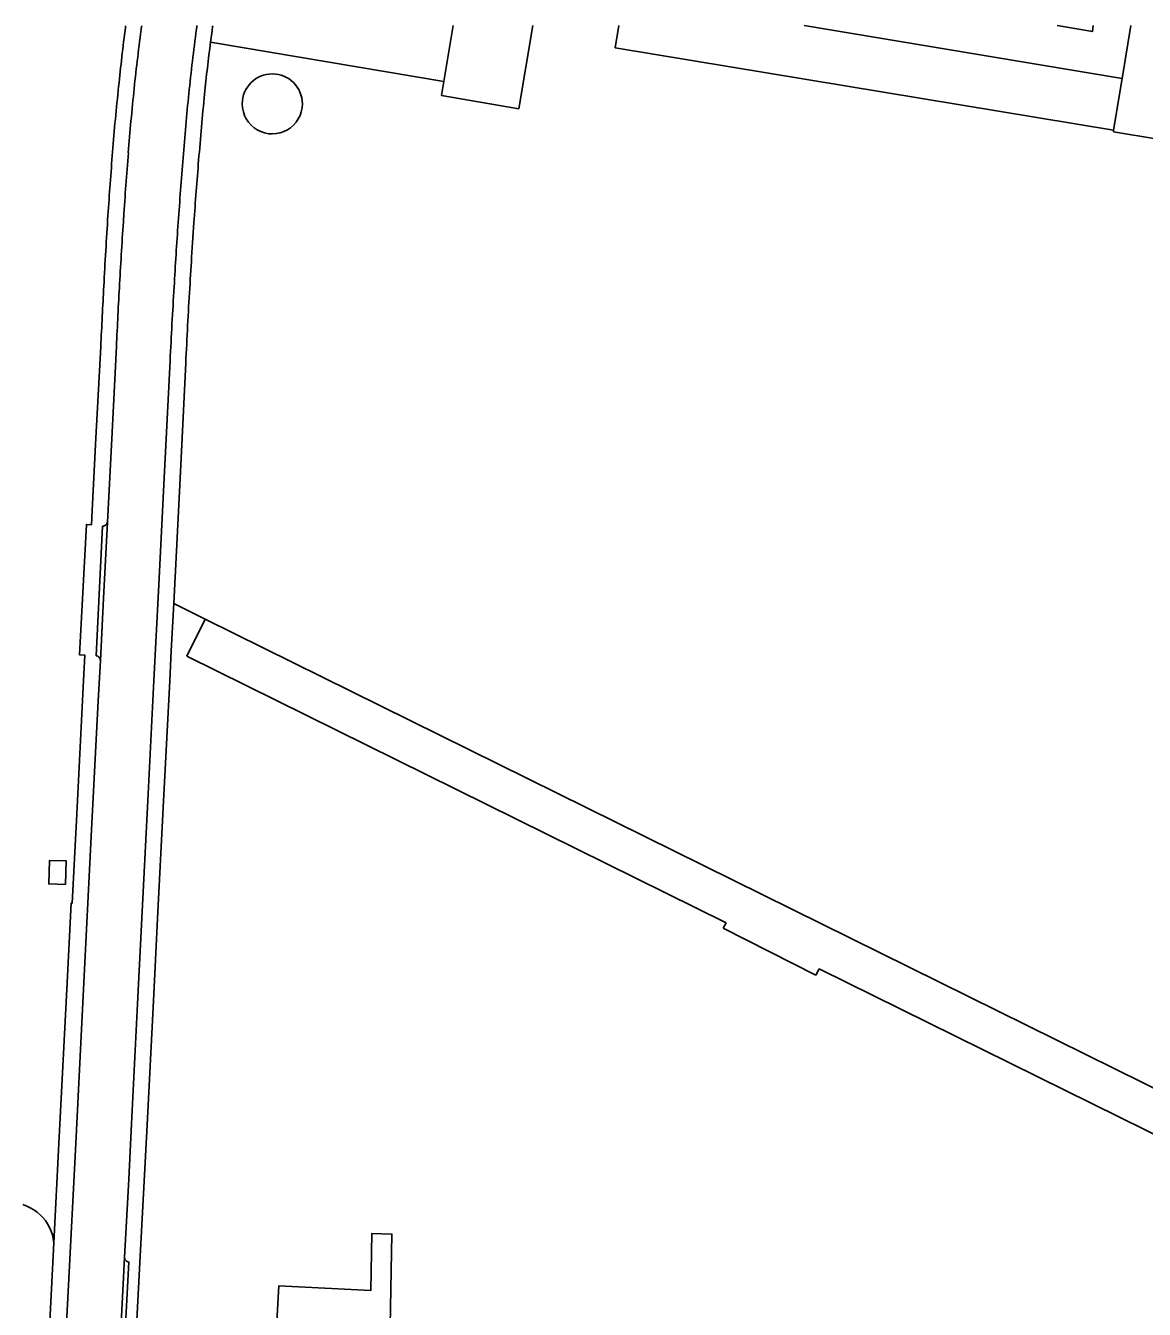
# Model space of a CAD drawing. Extents: x 194485 to 197793, y 468269 to 470822.
# Drawn here: x 194860 to 194981.1, y 470683.4 to 470822.3 of the extents above; entities that cross this region are included whole.
import ezdxf

# ---------------------------------------------------------------- set-up
doc = ezdxf.new("R2010")
doc.units = 0
for name, color, linetype in [('BGT grensvlak begroeid terreindeel', 7, 'Continuous'), ('BGT grensvlak begroeid terreindeel LR', 7, 'Continuous'), ('BGT grensvlak onbegroeid terreindeel', 7, 'Continuous'), ('BGT grensvlak overig bouwwerk', 7, 'Continuous'), ('BGT grensvlak pand op maaiveld', 7, 'Continuous'), ('BGT grensvlak wegdeel', 7, 'Continuous')]:
    doc.layers.add(name, color=color, linetype=linetype)

msp = doc.modelspace()

# ---------------------------------------------------------------- linework, layer by layer
at = {"layer": 'BGT grensvlak begroeid terreindeel'}
msp.add_line((194905.27, 470816.25), (194880.01, 470820.5), dxfattribs=at)
msp.add_lwpolyline([(194977.77, 470810.97), (194923.81, 470819.89), (194924.2, 470822.29)], dxfattribs=at)
at = {"layer": 'BGT grensvlak begroeid terreindeel LR'}
msp.add_line((194879.43, 470758.06), (194876.01, 470759.74), dxfattribs=at)
at = {"layer": 'BGT grensvlak onbegroeid terreindeel'}
msp.add_line((194978.69, 470816.55), (194944.26, 470822.29), dxfattribs=at)
for points in [[(194863.04, 470690.55), (194862.98, 470690.99), (194862.88, 470691.41), (194862.74, 470691.82), (194862.57, 470692.22), (194862.36, 470692.6), (194862.12, 470692.96), (194861.85, 470693.29), (194861.55, 470693.6), (194861.22, 470693.89), (194860.86, 470694.14), (194860.49, 470694.35), (194860.1, 470694.54), (194859.69, 470694.69)], [(194872.03, 470682.17), (194887.14, 470681.38), (194887.38, 470685.9), (194897.34, 470685.38), (194897.46, 470691.56), (194899.63, 470691.5), (194899.43, 470679.59)]]:
    msp.add_lwpolyline(points, dxfattribs=at)
for start, end in [(0.0264, 180.0264), (180.0264, 0.0264)]:
    msp.add_arc((194886.69, 470813.82), 3.25, start, end, dxfattribs=at)
at = {"layer": 'BGT grensvlak overig bouwwerk'}
msp.add_lwpolyline([(194864.29, 470729.34), (194864.38, 470731.89), (194862.58, 470731.95), (194862.49, 470729.4), (194864.29, 470729.34)], dxfattribs=at)
at = {"layer": 'BGT grensvlak pand op maaiveld'}
msp.add_lwpolyline([(194971.65, 470822.29), (194975.48, 470821.65), (194975.58, 470822.29)], dxfattribs=at)
at = {"layer": 'BGT grensvlak wegdeel'}
for p, q in [((194880.01, 470820.5), (194880.18, 470821.74)), ((194905.27, 470816.25), (194906.28, 470822.29)), ((194913.38, 470813.3), (194914.89, 470822.29)), ((194978.69, 470816.55), (194979.63, 470822.29)), ((194905.27, 470816.25), (194905.01, 470814.71)), ((194977.77, 470810.97), (194978.69, 470816.55)), ((194905.01, 470814.71), (194913.38, 470813.3)), ((194977.77, 470810.97), (194977.75, 470810.79)), ((194977.75, 470810.79), (194982.57, 470809.99)), ((194867.61, 470754.1), (194868.32, 470768.12)), ((194876.01, 470759.74), (194875.75, 470754.62)), ((194877.44, 470754.05), (194879.43, 470758.06)), ((194992.78, 470702.03), (194879.43, 470758.06)), ((194935.81, 470725.2), (194877.44, 470754.05)), ((194935.51, 470724.61), (194935.81, 470725.2)), ((194945.54, 470719.54), (194935.51, 470724.61)), ((194945.88, 470720.22), (194945.54, 470719.54)), ((194993.14, 470696.86), (194945.88, 470720.22))]:
    msp.add_line(p, q, dxfattribs=at)
for points in [[(194878.2, 470800.97), (194878.09, 470799.34), (194877.99, 470797.72)], [(194868.11, 470787.57), (194867.59, 470777.63), (194867.19, 470769.82)], [(194869.81, 470787.55), (194869.3, 470777.58), (194868.83, 470768.56)], [(194870.69, 470688.97), (194871.14, 470697.45), (194871.43, 470703.43), (194872.1, 470716.43), (194872.6, 470726.43), (194873.22, 470738.42), (194873.87, 470751.4), (194874.37, 470761.07), (194875.03, 470774.04), (194875.63, 470786.03)], [(194877.32, 470785.8), (194876.74, 470773.98), (194876.01, 470759.74)], [(194867.19, 470769.82), (194867.11, 470768.27), (194866.57, 470768.3), (194866.14, 470760.25), (194865.82, 470754.19), (194866.39, 470754.17), (194866.39, 470754.16), (194866.24, 470751.4), (194865.48, 470736.26), (194865.02, 470727.33), (194864.92, 470727.33), (194864.45, 470717.99), (194863.59, 470701.31), (194863.04, 470690.55)], [(194868.83, 470768.56), (194868.41, 470760.31), (194868.07, 470753.58)], [(194872.03, 470682.17), (194872.34, 470688.42), (194873.13, 470703.33), (194873.81, 470716.73), (194874.3, 470726.36), (194874.92, 470738.35), (194875.58, 470751.38), (194875.75, 470754.62)], [(194868.07, 470753.58), (194867.84, 470749.22), (194867.13, 470735.26), (194866.21, 470717.27), (194865.4, 470701.29), (194864.58, 470685.27), (194863.66, 470667.34), (194862.78, 470650.35), (194861.95, 470634.38), (194861.18, 470619.42), (194860.57, 470607.8)], [(194863.04, 470690.55), (194862.79, 470685.59), (194861.84, 470667.24), (194860.98, 470650.45), (194860.15, 470634.57), (194859.44, 470620.93)], [(194869.45, 470664.68), (194870.14, 470678.29), (194870.69, 470688.97)], [(194869.96, 470665.12), (194870.63, 470678.27), (194871.16, 470688.48)]]:
    msp.add_lwpolyline(points, dxfattribs=at)
for centre, radius, start, end in [((195102.03, 470792.07), 233.18, 172.5929, 174.1802), ((195147.41, 470785.34), 279.05, 172.3918, 172.4244), ((195135.74, 470787.4), 265.5, 172.4577, 173.9269), ((195129.77, 470788.24), 259.46, 172.4602, 172.4694), ((195112.46, 470790.4), 236.09, 172.33, 174.0305), ((195156.07, 470785.14), 280.01, 172.3766, 172.4551), ((195150.57, 470785.63), 272.8, 172.2781, 172.3929), ((195105.2, 470791.16), 227.1, 172.576, 174.0032), ((195165.11, 470784.68), 296.69, 173.997, 175.3706), ((195123.55, 470788.86), 253.22, 173.965, 175.5499), ((195357.56, 470768.44), 482.16, 174.4642, 175.2965), ((195404.38, 470764.51), 527.44, 174.5198, 175.2984), ((195221.58, 470779.4), 353.39, 175.2563, 176.3763), ((195212.66, 470780.55), 342.7, 175.3197, 176.4904), ((195510.68, 470756.96), 635.7, 175.39722, 176.02774), ((195475.82, 470759.28), 599.07, 175.36, 176.00953), ((195361.87, 470769.03), 494.06, 176.2041, 177.0928), ((195631.43, 470750.55), 762.54, 176.16731, 176.70785), ((195652.96, 470748.1), 778.26, 176.10285, 176.61776), ((195528.86, 470755.82), 652.22, 176.31674, 176.65498), ((195774.63, 470744.66), 907.53, 176.87767, 177.28965), ((195415.37, 470764.05), 546.06, 176.8195, 177.5331), ((195667.21, 470747.22), 792.54, 176.61523, 177.19356), ((195614.39, 470750.63), 737.91, 176.63958, 177.26785), ((194868.34, 470768.61), 0.486, 306.328, 354.4688), ((194868.34, 470768.61), 0.481, 266.8357, 306.3605), ((194867.57, 470753.6), 0.497, 40.4736, 85.8615), ((194867.57, 470753.6), 0.501, 357.7483, 40.2205), ((194871.21, 470689), 0.522, 183.2791, 223.2445), ((194871.21, 470689), 0.524, 223.3874, 263.7657)]:
    msp.add_arc(centre, radius, start, end, dxfattribs=at)

doc.saveas('drawing.dxf')
